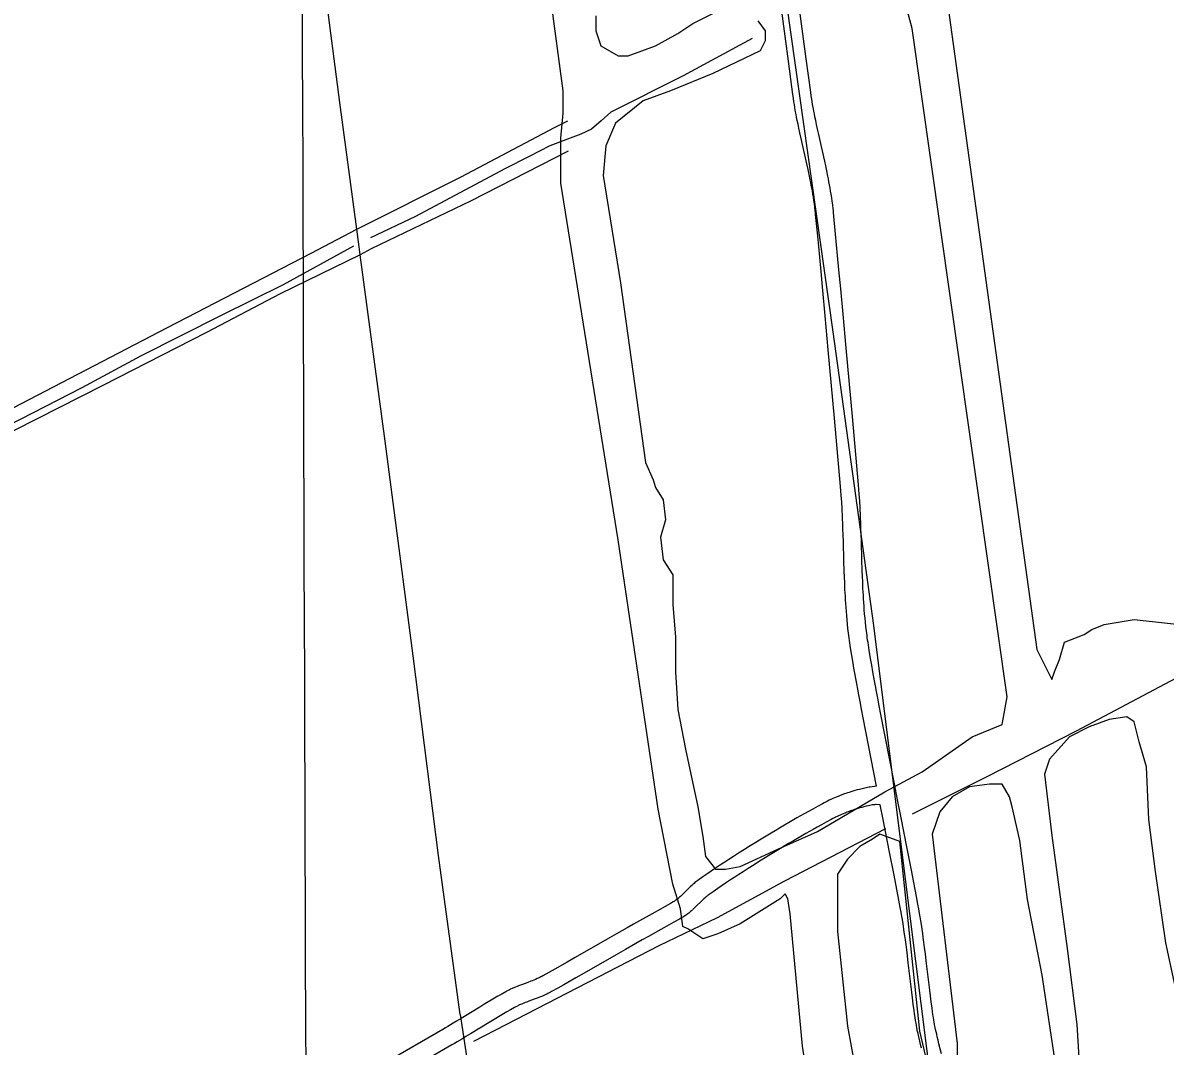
# Model space of a CAD drawing. Extents: x 3392644 to 3430565, y 576657 to 602123.
# Drawn here: x 3401526 to 3403426, y 597547 to 599250 of the extents above; entities that cross this region are included whole.
import ezdxf

# ---------------------------------------------------------------- set-up
doc = ezdxf.new("R2010")
doc.units = 0
for name, color, linetype in [('V-DTCH-CNTR', 7, 'Continuous'), ('V-GRID-MAJR', 7, 'Continuous'), ('V-ROAD-CNTR', 7, 'Continuous'), ('V-SITE-VEGE', 7, 'Continuous'), ('V-TOPO-SHOR', 7, 'Continuous')]:
    doc.layers.add(name, color=color, linetype=linetype)

msp = doc.modelspace()

# ---------------------------------------------------------------- linework, layer by layer
at = {"layer": 'V-DTCH-CNTR'}
for points in [[(3402253.3170000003, 597599.637), (3402217.5160000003, 597864.691), (3402174.858, 598196.7000000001), (3402128.758, 598553.822), (3402087.181, 598864.084), (3402085.389, 598877.466), (3402081.418, 598906.916), (3402053.031, 599117.409), (3402007.619, 599468.951), (3401967.756, 599803.745), (3401931.796, 600074.636), (3401931.275, 600078.562), (3401929.9050000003, 600092.511), (3401930.608, 600095.997), (3401932.017, 600104.363), (3401934.8200000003, 600112.725), (3401939.015, 600118.2980000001), (3401943.9050000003, 600123.868), (3401952.286, 600130.129), (3401965.551, 600139.1730000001), (3401973.927, 600144.735), (3402009.525, 600163.501), (3402159.586, 600239.25), (3402176.91649022, 600247.5323413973)], [(3402660.6089020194, 600249.2911366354), (3402677.796, 600140.916), (3402746.7260000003, 599636.794), (3402796.367, 599282.091), (3402873.599, 598736.072), (3402941.159, 598247.308), (3402992.105, 597838.157), (3403038.928, 597468.1)], [(3401322.518, 598516.586), (3401495.606, 598602.059), (3401766.424, 598743.148), (3402005.13, 598866.859), (3402081.418, 598906.916), (3402255.208, 598993.782), (3402410.161, 599075.7980000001), (3402432.497, 599086.917)], [(3402433.105, 599036.706), (3402271.8740000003, 598954.003), (3402105.071, 598874.099), (3402087.181, 598864.084), (3401953.877, 598799.463), (3401831.032, 598734.824), (3401658.633, 598646.562), (3401512.06, 598572.201), (3401380.134, 598497.814), (3401327.859, 598462.42)], [(3402253.3170000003, 597599.637), (3402281.94, 597409.752)]]:
    msp.add_lwpolyline(points, dxfattribs=at)
at = {"layer": 'V-GRID-MAJR'}
msp.add_spline([(3402048.6720000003, 582063.4890000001), (3402028.4020000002, 588122.6730000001), (3402008.125, 594183.791), (3401987.849, 600244.93), (3401987.843, 600246.845)], degree=3, dxfattribs=at)
at = {"layer": 'V-ROAD-CNTR'}
for points in [[(3402887.8231866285, 598458.4970564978), (3402887.464187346, 598463.579046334), (3402886.879188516, 598471.1600311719), (3402886.23218981, 598478.750015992), (3402876.02221023, 598592.417788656), (3402865.7332308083, 598706.1115612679), (3402860.6082410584, 598762.487448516), (3402856.7382487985, 598804.7613639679), (3402853.806254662, 598836.457300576), (3402851.5852591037, 598860.2212530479), (3402848.2052658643, 598895.8651817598), (3402844.759272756, 598931.478110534), (3402844.44727338, 598934.553104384), (3402844.124274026, 598937.5350984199), (3402843.4192754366, 598943.47508654), (3402842.6662769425, 598949.2090750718), (3402841.8732785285, 598954.7650639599), (3402841.0492801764, 598960.1480531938), (3402840.2012818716, 598965.3640427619), (3402839.335283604, 598970.4210326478), (3402838.459285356, 598975.322022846), (3402837.576287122, 598980.072013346), (3402836.6912888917, 598984.679004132), (3402835.8122906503, 598989.1289952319), (3402834.0332942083, 598997.8079778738), (3402832.304297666, 599005.9399616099), (3402830.6343010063, 599013.5779463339), (3402829.0393041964, 599020.742932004), (3402822.9033164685, 599047.7938779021), (3402820.6073210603, 599057.9908575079), (3402818.629325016, 599066.9498395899), (3402816.935328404, 599074.815823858), (3402815.489331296, 599081.7208100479), (3402814.2583337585, 599087.7807979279), (3402813.210335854, 599093.098787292), (3402812.320337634, 599097.7647779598), (3402811.5593391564, 599101.8717697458), (3402810.290341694, 599109.02475544), (3402809.384343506, 599114.428744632), (3402808.7303448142, 599118.512736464), (3402807.80734666, 599124.6117242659), (3402806.9533483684, 599130.7037120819), (3402799.5283632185, 599186.2456009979), (3402788.4603853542, 599269.48943451)], [(3402917.7491267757, 598460.6150522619), (3402917.38212751, 598465.79104191), (3402916.7811287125, 598473.5880263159), (3402916.1181300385, 598481.3660107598), (3402905.900150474, 598595.1117832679), (3402895.611171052, 598708.8215558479), (3402890.484181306, 598765.213443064), (3402886.61218905, 598807.5093584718), (3402883.678194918, 598839.2352950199), (3402881.453199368, 598863.0332474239), (3402878.069206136, 598898.72517604), (3402874.613213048, 598934.438104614), (3402874.283213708, 598937.68509812), (3402873.93221441, 598940.9190916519), (3402873.1872159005, 598947.1970790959), (3402872.388217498, 598953.281066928), (3402871.551219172, 598959.1530551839), (3402870.683220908, 598964.8240438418), (3402869.7932226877, 598970.3020328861), (3402868.8872245, 598975.5930223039), (3402867.973226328, 598980.7040120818), (3402867.054228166, 598985.6440022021), (3402866.13723, 598990.416992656), (3402865.22223183, 598995.0469833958), (3402863.401235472, 599003.93996561), (3402861.630239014, 599012.263948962), (3402859.930242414, 599020.0419334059), (3402858.3092456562, 599027.3209188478), (3402852.1652579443, 599054.405864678), (3402849.889262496, 599064.5188444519), (3402847.941266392, 599073.3418268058), (3402846.281269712, 599081.047811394), (3402844.8712725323, 599087.7807979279), (3402843.676274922, 599093.6667861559), (3402842.6622769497, 599098.8107758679), (3402841.804278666, 599103.306766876), (3402841.079280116, 599107.223759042), (3402839.8542825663, 599114.1287452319), (3402838.988284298, 599119.2827349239), (3402838.37228553, 599123.128727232), (3402837.4932872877, 599128.9377156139), (3402836.6752889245, 599134.7737039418), (3402829.264303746, 599190.2095930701), (3402818.198325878, 599273.44942659)], [(3402946.099070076, 597979.7820139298), (3402923.8281146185, 598093.5037864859), (3402921.0481201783, 598107.99175751), (3402918.645124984, 598120.6717321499), (3402916.568129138, 598131.7767099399), (3402914.773132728, 598141.5026904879), (3402913.2201358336, 598150.029673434), (3402910.556141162, 598164.9436436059), (3402908.5981450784, 598176.153621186), (3402907.156147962, 598184.5796043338), (3402905.0431521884, 598197.2145790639), (3402902.988156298, 598209.8805537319), (3402902.325157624, 598214.122545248), (3402901.700158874, 598218.3055368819), (3402901.1121600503, 598222.4215286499), (3402900.558161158, 598226.4745205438), (3402900.0371622, 598230.464512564), (3402899.544163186, 598234.4085046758), (3402898.6411649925, 598242.11648926), (3402897.840166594, 598249.602474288), (3402897.130168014, 598256.8524597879), (3402896.5001692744, 598263.8724457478), (3402895.941170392, 598270.672432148), (3402895.445171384, 598277.2584189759), (3402895.004172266, 598283.6334062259), (3402894.611173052, 598289.807393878), (3402894.260173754, 598295.7863819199), (3402893.946174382, 598301.5743703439), (3402893.664174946, 598307.19135911), (3402893.1751759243, 598318.02633744), (3402892.7741767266, 598328.190317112), (3402892.440177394, 598337.7152980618), (3402891.8881784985, 598355.515262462), (3402891.006180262, 598386.5892003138), (3402890.6531809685, 598398.199177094), (3402890.31218165, 598408.340156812), (3402889.9831823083, 598417.1961390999), (3402889.664182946, 598424.933123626), (3402889.358183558, 598431.693110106), (3402889.0671841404, 598437.6000982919), (3402888.79218469, 598442.748087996), (3402888.2631857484, 598451.785069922), (3402887.818186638, 598458.57605634)], [(3403054.183853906, 597534.3409048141), (3403050.0788621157, 597550.909871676), (3403048.5798651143, 597557.0588593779), (3403047.3048676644, 597562.4188486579), (3403046.22186983, 597567.090839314), (3403045.3068716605, 597571.161831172), (3403044.53187321, 597574.7168240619), (3403043.88187451, 597577.79281791), (3403042.787876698, 597583.2258070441), (3403042.0238782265, 597587.2637989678), (3403041.4868793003, 597590.254792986), (3403040.7278808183, 597594.7827839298), (3403040.0358822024, 597599.3217748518), (3403039.2388837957, 597604.9167636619), (3403038.4828853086, 597610.3777527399), (3403037.0638881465, 597621.024731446), (3403035.785890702, 597631.0277114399), (3403034.6228930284, 597640.4276926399), (3403032.498897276, 597658.151657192), (3403028.814904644, 597689.3025948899), (3403027.389907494, 597701.0345714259), (3403026.103910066, 597711.310550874), (3403024.9369124, 597720.309532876), (3403023.8799145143, 597728.188517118), (3403022.922916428, 597735.085503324), (3403022.057918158, 597741.1224912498), (3403021.2739197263, 597746.420480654), (3403019.8539225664, 597755.645462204), (3403018.733924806, 597762.5784483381), (3403017.859926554, 597767.7924379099), (3403016.5009292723, 597775.575422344), (3403015.0759321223, 597783.336406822), (3403012.6889368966, 597795.929381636), (3403008.1709459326, 597819.4533345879), (3403004.1669539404, 597840.0302934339), (3402997.089968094, 597875.9882215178), (3402986.422989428, 597929.880113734), (3402981.128000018, 597956.809059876), (3402975.8870105, 597983.7700059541), (3402953.2800557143, 598099.213775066), (3402950.516061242, 598113.61174627), (3402948.12706602, 598126.22172105), (3402946.064070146, 598137.2566989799), (3402944.2810737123, 598146.9126796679), (3402942.744076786, 598155.355662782), (3402940.098082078, 598170.1616331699), (3402938.160085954, 598181.2636109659), (3402936.7360888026, 598189.585594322), (3402934.643092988, 598202.0925693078), (3402932.614097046, 598214.598544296), (3402931.9810983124, 598218.6525361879), (3402931.386099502, 598222.6415282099), (3402930.824100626, 598226.5755203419), (3402930.294101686, 598230.4505125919), (3402929.7951026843, 598234.268504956), (3402929.326103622, 598238.0144974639), (3402928.455105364, 598245.4564825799), (3402927.684106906, 598252.6604681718), (3402927.000108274, 598259.6544541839), (3402926.3901094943, 598266.442440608), (3402925.8491105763, 598273.0284274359), (3402925.36711154, 598279.4204146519), (3402924.938112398, 598285.6214022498), (3402924.5551131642, 598291.639390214), (3402924.2121138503, 598297.4763785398), (3402923.906114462, 598303.1383672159), (3402923.630115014, 598308.6193562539), (3402923.1491159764, 598319.2943349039), (3402922.754116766, 598329.3083148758), (3402922.424117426, 598338.707296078), (3402921.874118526, 598356.4052606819), (3402920.994120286, 598387.47119855), (3402920.6371210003, 598399.159175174), (3402920.294121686, 598409.400154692), (3402919.961122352, 598418.3721367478), (3402919.636123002, 598426.2311210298), (3402919.3241236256, 598433.11110727), (3402919.02712422, 598439.1360952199), (3402918.746124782, 598444.4240846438), (3402918.205125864, 598453.643066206), (3402917.754126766, 598460.5360524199)], [(3402946.099070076, 597979.7820139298), (3402935.70709086, 597978.343016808), (3402933.776094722, 597978.005017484), (3402931.1920998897, 597977.4920185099), (3402926.4721093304, 597976.4940205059), (3402922.013118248, 597975.4790225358), (3402917.829126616, 597974.4600245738), (3402913.900134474, 597973.4440266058), (3402910.2211418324, 597972.43702862), (3402906.775148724, 597971.4480305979), (3402903.54715518, 597970.4770325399), (3402900.52216123, 597969.5300344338), (3402897.690166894, 597968.60703628), (3402895.0391721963, 597967.7130380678), (3402892.5551771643, 597966.8470397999), (3402890.2041818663, 597966.001041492), (3402885.900190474, 597964.3890447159), (3402882.1111980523, 597962.8980476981), (3402878.813204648, 597961.541050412), (3402875.9362104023, 597960.3150528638), (3402873.4262154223, 597959.208055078), (3402871.209219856, 597958.2050570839), (3402867.4372274, 597956.4330606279), (3402864.593233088, 597955.0450634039), (3402862.4402373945, 597953.963065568), (3402859.2872437, 597952.326068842), (3402856.1812499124, 597950.654072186), (3402847.768266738, 597946.02208145), (3402839.96728234, 597941.6950901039), (3402832.6912968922, 597937.633098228), (3402825.9013104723, 597933.8151058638), (3402819.56232315, 597930.2281130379), (3402813.63233501, 597926.8521197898), (3402802.5863571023, 597920.508132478), (3402792.9613763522, 597914.9171436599), (3402784.5723931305, 597909.995153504), (3402777.25240777, 597905.6611621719), (3402770.8524205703, 597901.8431698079), (3402759.7064428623, 597895.1221832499), (3402751.353459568, 597890.025193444), (3402745.0864721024, 597886.1682011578), (3402735.7114908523, 597880.3402128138), (3402726.3375096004, 597874.4452246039), (3402716.5135292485, 597868.1972370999), (3402707.94754638, 597862.6952481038), (3402700.473561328, 597857.8492577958), (3402693.9525743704, 597853.58226633), (3402688.2495857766, 597849.8212738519), (3402678.33260561, 597843.208287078), (3402670.910620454, 597838.194297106), (3402665.3496315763, 597834.400304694), (3402657.0566481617, 597828.678316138), (3402648.7366648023, 597822.8553277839), (3402647.0976680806, 597821.6693301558), (3402645.5016712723, 597820.4603325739), (3402643.994674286, 597819.269334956), (3402642.5736771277, 597818.104337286), (3402641.193679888, 597816.935339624), (3402638.7206848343, 597814.751343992), (3402636.4516893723, 597812.654348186), (3402634.3996934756, 597810.6923521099), (3402632.509697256, 597808.8443558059), (3402625.9337104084, 597802.250368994), (3402623.5607151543, 597799.890373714), (3402621.5327192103, 597797.9203776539), (3402619.6917228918, 597796.185381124)], [(3402952.118058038, 597948.8560757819), (3402945.708070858, 597949.051075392), (3402944.8680725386, 597949.056075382), (3402944.221073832, 597949.045075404), (3402942.883076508, 597948.9820755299), (3402941.9790783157, 597948.9080756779), (3402941.385079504, 597948.8440758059), (3402940.3570815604, 597948.701076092), (3402939.284083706, 597948.513076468), (3402937.2140878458, 597948.1020772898), (3402932.906096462, 597947.19207911), (3402928.8931044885, 597946.27708094), (3402925.133112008, 597945.3620827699), (3402921.6161190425, 597944.45208459), (3402918.321125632, 597943.5510863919), (3402915.235131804, 597942.664088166), (3402912.3491375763, 597941.7970899), (3402909.6521429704, 597940.9520915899), (3402907.13214801, 597940.131093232), (3402904.773152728, 597939.3350948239), (3402902.5711571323, 597938.56709636), (3402900.540161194, 597937.8370978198), (3402896.656168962, 597936.383100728), (3402893.313175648, 597935.0661033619), (3402890.401181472, 597933.8691057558), (3402887.8681865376, 597932.789107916), (3402885.664190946, 597931.8181098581), (3402883.773194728, 597930.961111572), (3402880.3952014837, 597929.375114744), (3402877.909206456, 597928.161117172), (3402876.0862101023, 597927.245119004), (3402873.3092156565, 597925.804121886), (3402870.52722122, 597924.306124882), (3402862.278237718, 597919.764133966), (3402854.5552531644, 597915.4811425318), (3402847.355267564, 597911.4611505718), (3402840.6392809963, 597907.685158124), (3402834.3702935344, 597904.1381652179), (3402828.5243052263, 597900.8101718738), (3402817.5923270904, 597894.5301844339), (3402808.0873461, 597889.0091954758), (3402799.8043626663, 597884.149205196), (3402792.5803771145, 597879.873213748), (3402786.2843897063, 597876.1152212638), (3402775.264411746, 597869.47223455), (3402767.029428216, 597864.4472445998), (3402760.8684405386, 597860.6542521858), (3402751.61745904, 597854.9042636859), (3402742.3734775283, 597849.089275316), (3402732.669496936, 597842.9192876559), (3402724.215513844, 597837.4892985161), (3402716.8475285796, 597832.7113080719), (3402710.42254143, 597828.508316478), (3402704.829552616, 597824.8193238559), (3402695.050572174, 597818.2983368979), (3402687.760586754, 597813.374346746), (3402682.323597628, 597809.664354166), (3402674.176613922, 597804.0423654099), (3402666.1286300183, 597798.4093766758), (3402664.949632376, 597797.5573783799), (3402663.861634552, 597796.73238003), (3402662.806636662, 597795.899381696), (3402661.781638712, 597795.0583833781), (3402660.821640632, 597794.2453850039), (3402658.8346446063, 597792.4893885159), (3402656.99764828, 597790.7923919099), (3402655.253651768, 597789.1263952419), (3402653.621655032, 597787.528398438), (3402647.129668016, 597781.020411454), (3402644.588673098, 597778.4944165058), (3402642.274677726, 597776.246421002), (3402640.271681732, 597774.3574247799)], [(3403020.9449203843, 597543.7498859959), (3403019.413923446, 597550.034873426), (3403018.098926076, 597555.5588623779), (3403016.9739283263, 597560.41285267), (3403016.014930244, 597564.6778441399), (3403015.1999318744, 597568.4208366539), (3403014.4999332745, 597571.730830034), (3403013.343935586, 597577.4758185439), (3403012.519937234, 597581.8258098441), (3403011.9289384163, 597585.126803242), (3403011.1039400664, 597590.0407934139), (3403010.3559415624, 597594.9477835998), (3403009.530943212, 597600.746772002), (3403008.75694476, 597606.3377608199), (3403007.3159476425, 597617.1407392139), (3403006.0199502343, 597627.2857189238), (3403004.842952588, 597636.8016998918), (3403002.708956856, 597654.605664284), (3402999.0289642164, 597685.7326020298), (3402997.615967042, 597697.3625787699), (3402996.3439695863, 597707.5185584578), (3402995.1949718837, 597716.38754072), (3402994.155973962, 597724.13252523), (3402993.2169758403, 597730.895511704), (3402992.3699775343, 597736.800499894), (3402991.609979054, 597741.944489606), (3402990.2199818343, 597750.9714715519), (3402989.13198401, 597757.706458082), (3402988.289985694, 597762.73244803), (3402986.970988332, 597770.285432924), (3402985.583991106, 597777.8344178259), (3402983.2209958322, 597790.30739288), (3402978.71700484, 597813.7593459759), (3402974.725012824, 597834.2683049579), (3402967.658026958, 597870.1802331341), (3402956.9910482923, 597924.0741253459), (3402952.118058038, 597948.8560757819)], [(3402619.87772252, 597796.35738078), (3402618.26772574, 597794.890383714), (3402616.9527283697, 597793.73238603), (3402615.810730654, 597792.76238797), (3402614.8167326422, 597791.9473895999), (3402613.9897342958, 597791.2913909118), (3402612.4107374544, 597790.096393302), (3402611.283739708, 597789.2893949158), (3402610.4847413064, 597788.745396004), (3402609.1767439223, 597787.9003976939), (3402607.800746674, 597787.075399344), (3402603.181755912, 597784.4184046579), (3402594.270773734, 597779.358414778), (3402586.4547893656, 597774.9724235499), (3402572.673816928, 597767.32243885), (3402551.911858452, 597755.8524617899), (3402541.500879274, 597750.0604733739), (3402531.106900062, 597744.21248507), (3402513.5059352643, 597734.1955051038), (3402498.136966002, 597725.3975226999), (3402444.4880733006, 597694.560584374), (3402431.0901000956, 597686.88259973), (3402410.964140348, 597675.41262267), (3402400.90316047, 597669.7156340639), (3402390.884180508, 597664.0736453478), (3402389.240183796, 597663.1716471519), (3402387.676186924, 597662.350648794), (3402386.137190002, 597661.576650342), (3402384.619193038, 597660.840651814), (3402383.124196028, 597660.1416532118), (3402381.6881989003, 597659.4926545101), (3402378.737204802, 597658.2126570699), (3402375.94821038, 597657.0616593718), (3402373.274215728, 597656.0016614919), (3402370.739220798, 597655.024663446), (3402365.809230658, 597653.18266713), (3402356.96324835, 597649.929673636), (3402353.5572551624, 597648.6516761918), (3402350.5512611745, 597647.4966785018), (3402347.901266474, 597646.448680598), (3402345.5702711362, 597645.4976824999), (3402343.485275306, 597644.621684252), (3402339.9342824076, 597643.0616873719), (3402337.227287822, 597641.805689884), (3402335.155291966, 597640.8006918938), (3402332.18329791, 597639.286694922), (3402330.61830104, 597638.4496965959), (3402329.1203040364, 597637.6216982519), (3402322.3743175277, 597633.7917059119), (3402316.10333007, 597630.1687131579), (3402310.2543417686, 597626.7427200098), (3402304.7863527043, 597623.501726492), (3402294.624373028, 597617.4047386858), (3402285.7703907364, 597612.029749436), (3402255.01345225, 597593.2487869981), (3402247.3544675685, 597588.621796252), (3402241.61847904, 597585.1868031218), (3402232.967496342, 597580.07281335), (3402228.656504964, 597577.5598183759), (3402224.2815137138, 597575.034823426), (3402128.37370553, 597519.4159346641)], [(3402640.0856821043, 597774.1854251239), (3402638.285685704, 597772.544428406), (3402636.5766891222, 597771.0404314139), (3402635.0346922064, 597769.7304340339), (3402633.650694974, 597768.5954363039), (3402632.369697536, 597767.579438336), (3402630.198701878, 597765.9344416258), (3402628.4577053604, 597764.6894441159), (3402627.068708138, 597763.743446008), (3402625.0387121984, 597762.4324486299), (3402622.998716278, 597761.2074510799), (3402618.06772614, 597758.3724567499), (3402609.018744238, 597753.2324670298), (3402601.0747601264, 597748.7764759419), (3402587.20778786, 597741.0784913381), (3402566.45782936, 597729.614514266), (3402556.148849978, 597723.8805257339), (3402545.88287051, 597718.1025372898), (3402528.3759055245, 597708.139557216), (3402513.06293615, 597699.375574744), (3402459.4200434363, 597668.5406364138), (3402445.974070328, 597660.8366518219), (3402425.782110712, 597649.3286748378), (3402415.655130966, 597643.5936863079), (3402405.45815136, 597637.8516977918), (3402403.426155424, 597636.7377000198), (3402401.394159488, 597635.6707021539), (3402399.421163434, 597634.6767041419), (3402397.511167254, 597633.7527059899), (3402395.6621709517, 597632.8877077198), (3402393.840174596, 597632.0627093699), (3402390.4271814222, 597630.5827123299), (3402387.200187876, 597629.2517149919), (3402384.196193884, 597628.059717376), (3402381.38319951, 597626.976719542), (3402376.2392097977, 597625.0527233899), (3402367.4072274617, 597621.805729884), (3402364.205233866, 597620.6057322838), (3402361.451239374, 597619.546734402), (3402359.0852441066, 597618.610736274), (3402357.0482481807, 597617.779737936), (3402355.3312516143, 597617.0577393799), (3402352.2802577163, 597615.71774206), (3402350.085262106, 597614.6997440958), (3402348.511265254, 597613.936745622), (3402346.067270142, 597612.6907481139), (3402344.950272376, 597612.0937493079), (3402343.786274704, 597611.4497505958), (3402337.2842877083, 597607.7577579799), (3402331.187299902, 597604.2367650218), (3402325.4823113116, 597600.8947717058), (3402320.1503219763, 597597.735778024), (3402310.1263420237, 597591.7207900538), (3402301.3703595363, 597586.405800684), (3402270.587421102, 597567.6088382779), (3402262.81843664, 597562.913847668), (3402256.95844836, 597559.404854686), (3402248.155465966, 597554.200865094), (3402243.70847486, 597551.60787028), (3402239.30348367, 597549.066875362), (3402143.329675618, 597493.409986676)]]:
    msp.add_lwpolyline(points, dxfattribs=at)
at = {"layer": 'V-SITE-VEGE'}
for points in [[(3402420.7970000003, 599058.23), (3402424.944, 599099.743), (3402424.944, 599137.107), (3402404.204, 599290.705), (3402292.203, 600029.644), (3402283.906, 600075.308), (3402300.4990000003, 600096.0650000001), (3402325.3880000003, 600087.762)], [(3403059.613, 599315.613), (3403213.094, 598207.206), (3403237.983, 598157.3910000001), (3403242.133, 598169.845), (3403250.427, 598190.601), (3403258.723, 598219.66), (3403291.909, 598232.1140000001), (3403304.355, 598240.417), (3403325.095, 598248.719), (3403374.8740000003, 598257.022), (3403491.022, 598244.568)], [(3402748.501, 599253.341), (3402760.9450000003, 599236.738), (3402760.9450000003, 599220.133), (3402752.648, 599203.528), (3402673.833, 599166.164), (3402603.3140000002, 599137.107), (3402557.687, 599120.5), (3402512.055, 599083.138), (3402495.463, 599045.776), (3402491.315, 598995.963), (3402520.352, 598817.453), (3402561.8340000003, 598518.556), (3402574.2800000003, 598489.497), (3402578.427, 598477.0430000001), (3402590.8710000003, 598456.286), (3402595.022, 598423.076), (3402586.723, 598394.017), (3402590.8710000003, 598356.653), (3402607.464, 598331.745), (3402607.464, 598281.93), (3402611.613, 598227.961), (3402611.613, 598169.845), (3402615.7600000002, 598107.573), (3402628.2060000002, 598041.153), (3402648.946, 597945.6730000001), (3402657.242, 597895.855), (3402661.389, 597862.645), (3402677.98, 597841.888), (3402694.575, 597841.888), (3402719.465, 597846.04), (3402781.687, 597875.099), (3402848.056, 597904.158), (3402960.057, 597970.583), (3403022.2800000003, 598003.791), (3403105.242, 598061.909), (3403155.023, 598082.666), (3403163.3170000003, 598128.334), (3403005.687, 599240.889), (3402993.241, 599286.554)], [(3402478.8680000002, 599261.6460000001), (3402478.8680000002, 599236.738), (3402487.166, 599211.83), (3402516.207, 599195.225), (3402532.796, 599195.225), (3402578.4250000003, 599211.83), (3402615.7600000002, 599232.587), (3402640.647, 599249.192), (3402673.833, 599265.797)], [(3402835.615, 597464.116), (3402823.167, 597547.142), (3402806.576, 597725.652), (3402802.427, 597767.165), (3402798.2800000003, 597792.073), (3402794.131, 597800.375), (3402785.8340000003, 597792.073), (3402719.465, 597750.56), (3402682.132, 597733.957), (3402657.242, 597725.652), (3402632.353, 597742.255), (3402624.056, 597746.408), (3402619.907, 597775.468), (3402607.464, 597816.981), (3402582.574, 597941.519), (3402516.207, 598389.866), (3402420.7970000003, 598983.507), (3402420.7970000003, 599058.23)], [(3403473.094, 597507.839), (3403455.4050000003, 597590.648), (3403427.401, 597719.229), (3403410.341, 597837.997), (3403399.382, 597924.507), (3403395.612, 598012.093), (3403383.17, 598053.606), (3403374.8740000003, 598086.817), (3403362.428, 598095.1190000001), (3403333.392, 598090.968), (3403300.208, 598078.514), (3403267.022, 598061.909), (3403233.838, 598024.547), (3403225.54, 597999.64), (3403237.627, 597897.582), (3403263.379, 597709.444), (3403279.361, 597583.064), (3403285.341, 597482.894)], [(3403244.5, 597514.204), (3403221.735, 597665.24), (3403197.372, 597791.084), (3403184.627, 597889.549), (3403171.614, 597945.6730000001), (3403167.467, 597962.278), (3403155.023, 597983.034), (3403134.281, 597983.034), (3403101.095, 597978.883), (3403072.059, 597962.278), (3403051.316, 597937.368), (3403038.873, 597900.006), (3403080.355, 597551.296), (3403080.355, 597505.629)], [(3403034.723, 597501.48), (3403018.133, 597572.052), (3402984.947, 597887.553), (3402951.761, 597900.006), (3402939.3170000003, 597891.704), (3402918.575, 597879.25), (3402897.835, 597858.493), (3402881.242, 597833.584), (3402881.242, 597738.106), (3402897.835, 597580.355), (3402910.281, 597513.934)]]:
    msp.add_lwpolyline(points, dxfattribs=at)
at = {"layer": 'V-TOPO-SHOR'}
msp.add_line((3402329.298, 597582.767), (3402275.401, 597554.742), dxfattribs=at)
for points in [[(3402739.193, 599224.145), (3402624.634, 599162.234), (3402503.8000000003, 599101.73), (3402487.723, 599087.103), (3402471.648, 599073.1730000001), (3402454.185, 599064.829), (3402402.5100000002, 599045.377), (3402368.286, 599027.992), (3402327.772, 599007.127), (3402178.989, 598927.828), (3402104.256, 598892.367)], [(3402075.6180000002, 598878.461), (3401958.9620000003, 598814.459), (3401855.59, 598762.997), (3401721.482, 598695.5380000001), (3401623.688, 598642.671), (3401479.8000000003, 598568.947), (3401333.816, 598494.529)], [(3404275.9450000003, 598588.438), (3404218.019, 598561.343), (3404141.241, 598522.424), (3403938.825, 598415.386), (3403696.639, 598295.8640000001), (3403617.06, 598248.582), (3403490.727, 598183.949), (3403278.538, 598071.348), (3403129.872, 597995.599), (3403005.636, 597933.053)], [(3402960.963, 597908.723), (3402792.75, 597821.849), (3402681.071, 597760.677), (3402584.057, 597714.1240000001), (3402329.298, 597582.767)]]:
    msp.add_lwpolyline(points, dxfattribs=at)

doc.saveas('drawing.dxf')
